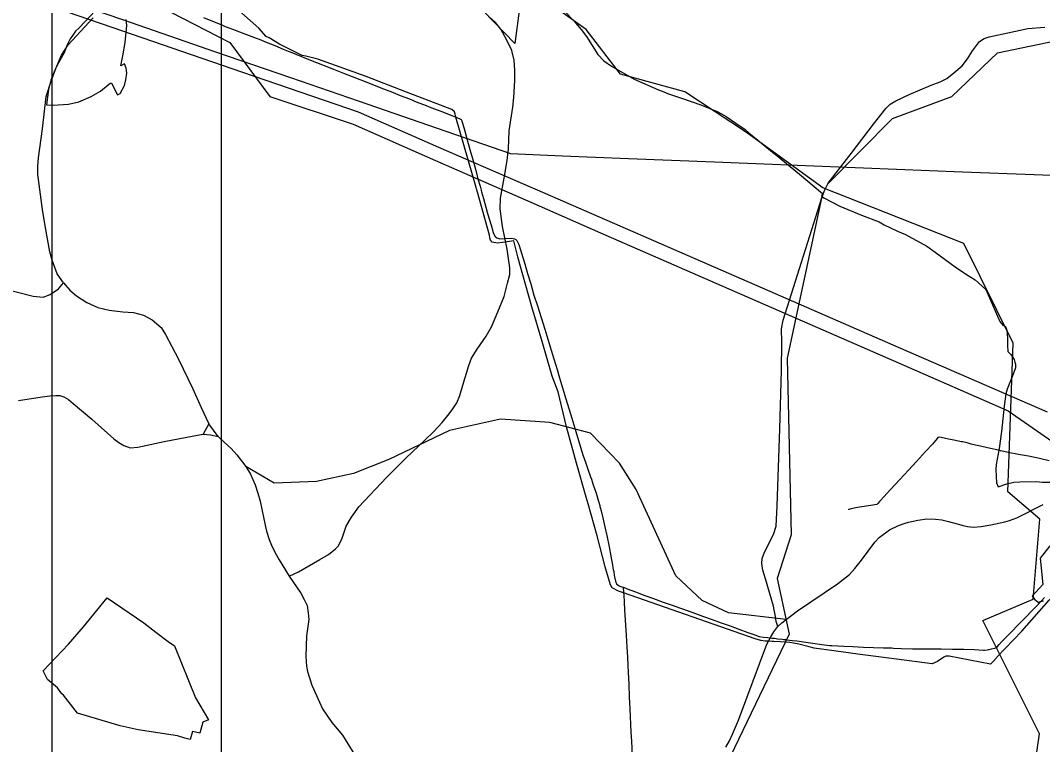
# Model space of a CAD drawing. Extents: x -789162 to -606354, y -1062736 to -945481.
# Drawn here: x -694982 to -691900, y -983684 to -981501 of the extents above; entities that cross this region are included whole.
import ezdxf

# ---------------------------------------------------------------- set-up
doc = ezdxf.new("R2010")
doc.units = 0
for name, color, linetype in [('_Rámeček', 7, 'Continuous'), ('_SIRSI VZTAHY_CYKLOTRASY MISTNI S', 7, 'Continuous'), ('_SIRSI VZTAHY_ELEKTRICKE VEDENI VN 110 kV S', 7, 'Continuous'), ('_SIRSI VZTAHY_ELEKTRICKE VEDENI VN 220 kV S', 7, 'Continuous'), ('_SIRSI VZTAHY_ELEKTRICKE VEDENI VN 400 kV N', 7, 'Continuous'), ('_SIRSI VZTAHY_OP vodnich zdroju II stupne', 7, 'Continuous'), ('_SIRSI VZTAHY_PRIRODNIHO PARKU', 7, 'Continuous'), ('_SIRSI VZTAHY_SILNICE II TRIDY_NAVRH', 7, 'Continuous'), ('_SIRSI VZTAHY_SILNICE II TRIDY_STAV', 7, 'Continuous'), ('_SIRSI VZTAHY_SILNICE III TRIDY_STAV', 7, 'Continuous'), ('_SIRSI VZTAHY_VTL PLYNOVOD', 7, 'Continuous')]:
    doc.layers.add(name, color=color, linetype=linetype)

msp = doc.modelspace()

# ---------------------------------------------------------------- linework, layer by layer
at = {"layer": '_Rámeček'}
msp.add_lwpolyline([(-673887.2, -995977.3), (-673887.2, -966277.3), (-694887.2, -966277.3), (-694887.2, -995977.3)], close=True, dxfattribs=at)
msp.add_lwpolyline([(-674375.7, -995477.3), (-674375.7, -975976.1), (-694376.9, -975976.1), (-694376.9, -995477.3)], dxfattribs=at)
at = {"layer": '_SIRSI VZTAHY_CYKLOTRASY MISTNI S'}
for points in [[(-692561.9, -982005.8), (-692792.5, -981838.4), (-692978.4, -981716.2), (-693172.2, -981663), (-693275.7, -981527.5), (-693400.5, -981439.8), (-693477.5, -981471.7), (-693490.8, -981570), (-693745.7, -981307), (-693727.1, -981118.3), (-693719.2, -980895.1), (-693745.7, -980685.2), (-693809.4, -980613.5), (-693870.5, -980493.9), (-694019.2, -980501.9), (-694372.3, -980547.1), (-694542.3, -980488.6), (-694661.8, -980483.3), (-694768, -980491.3)], [(-692547, -981993.5), (-692352.4, -981796.2), (-692172.9, -981730.3), (-692035.2, -981598.6), (-691837.8, -981556.7)], [(-689852, -987258.3), (-689766.5, -986885.3), (-690057.1, -986573.9), (-690111.9, -986204.3), (-690853.9, -985215.4), (-690925.8, -985352.2), (-691110.4, -985314.6), (-691226.7, -985116.1), (-691510.5, -985037.4), (-691618, -984507.5), (-691942.9, -983884.7), (-691908.7, -983652), (-692079.7, -983309.8), (-691927.5, -983245.4), (-691908.3, -983004.9), (-692003.9, -982922.5), (-691988, -982473.4), (-692137, -982173.5), (-692561.9, -982005.8)], [(-692563.4, -982022.5), (-692670, -982518.9), (-692658, -983051.9), (-692699.9, -983183.6), (-692664, -983351.3), (-692879.5, -983800.4), (-693238.5, -984519), (-693232.5, -984950.2), (-693267.8, -985047.1), (-693438.8, -985317.4), (-693401.2, -985450.8), (-693182.3, -985556.9), (-693158.4, -985947), (-692864.3, -986101), (-692624.9, -986285.8), (-692833.5, -986302.9), (-692819.8, -986508.2), (-693113.9, -986456.9), (-692888.2, -986614.3), (-692891.6, -986956.5), (-692984, -987196)]]:
    msp.add_lwpolyline(points, dxfattribs=at)
at = {"layer": '_SIRSI VZTAHY_ELEKTRICKE VEDENI VN 110 kV S'}
msp.add_lwpolyline([(-695099.9, -981351.1), (-694940.1, -981406.3), (-694671.1, -981499.1), (-694396.2, -981594), (-694167.4, -981672.8), (-693934.1, -981753.4), (-693724.7, -981825.6), (-693504, -981902.1), (-693347.5, -981908.6), (-693148.1, -981916.7), (-692888.5, -981927.1), (-692639.9, -981937.1), (-692439.7, -981945), (-692140.6, -981956.9), (-691924.8, -981965.3), (-691693.6, -981974.7)], dxfattribs=at)
at = {"layer": '_SIRSI VZTAHY_ELEKTRICKE VEDENI VN 220 kV S'}
msp.add_lwpolyline([(-698352.5, -980261.8), (-698011.7, -980379.6), (-697596.3, -980523), (-697419.8, -980584), (-697058, -980709.1), (-696683.3, -980838.6), (-696343.4, -980955.9), (-695974.2, -981083.5), (-695687.1, -981182.6), (-695361.5, -981294.9), (-695116.9, -981379.2), (-694705.9, -981521), (-694311.9, -981656.7), (-693963.7, -981776.7), (-693721.1, -981882.4), (-693400.8, -982021.6), (-693174.7, -982120.1), (-692744.9, -982307.1), (-692311.8, -982495.5), (-691885.3, -982681.2)], dxfattribs=at)
at = {"layer": '_SIRSI VZTAHY_ELEKTRICKE VEDENI VN 400 kV N'}
msp.add_lwpolyline([(-695022, -980558.7), (-694898.3, -980754), (-694781.6, -980938.6), (-694636.2, -981168.6), (-694635.8, -981419), (-694349.9, -981567.1), (-694229.6, -981729.7), (-693978.3, -981813.9), (-693730.2, -981922.8), (-693442.6, -982049), (-693232.3, -982141.5), (-692774.3, -982341.3), (-692334, -982533.2), (-692003.5, -982678), (-691832.7, -982796.8)], dxfattribs=at)
at = {"layer": '_SIRSI VZTAHY_OP vodnich zdroju II stupne'}
msp.add_lwpolyline([(-694719.9, -983241.3), (-694609.9, -983316.9), (-694573.5, -983344.8), (-694536.6, -983372.9), (-694517.5, -983386.5), (-694453.6, -983542.8), (-694414.9, -983609.4), (-694431.8, -983616.8), (-694441.3, -983649.6), (-694463.3, -983644.6), (-694469.9, -983669.1), (-694485.7, -983664.4), (-694507.9, -983657.6), (-694627.2, -983639.6), (-694681.2, -983627.2), (-694809.4, -983589.1), (-694830.6, -983562.4), (-694852.3, -983535.2), (-694856.5, -983531.7), (-694869.8, -983513.1), (-694899.8, -983487.5), (-694913, -983462.2), (-694836.6, -983381.9), (-694791.2, -983328.8)], close=True, dxfattribs=at)
at = {"layer": '_SIRSI VZTAHY_PRIRODNIHO PARKU'}
for points in [[(-694756, -981472), (-694805, -981523), (-694816, -981533.1), (-694824, -981545.2), (-694832, -981555.9), (-694841, -981574.3), (-694847, -981590.2), (-694850, -981598.1), (-694867, -981628.7), (-694878, -981650.6), (-694883, -981664.1), (-694890, -981681.1), (-694897, -981709), (-694903.1, -981755.2), (-694883, -981756), (-694837, -981753.1), (-694806, -981745.7), (-694768, -981730.5), (-694740, -981713.8), (-694711, -981689.4), (-694707, -981689.4), (-694689, -981724.9), (-694681, -981721), (-694668, -981696.7), (-694664, -981680.2), (-694661, -981659.7), (-694663, -981644.8), (-694668, -981631.6), (-694679, -981637.9), (-694673, -981607.4), (-694666, -981567), (-694661, -981515.7), (-694663, -981497.4)], [(-693341, -981472.5), (-693313, -981501.7), (-693291, -981527.5), (-693275, -981549.1), (-693241, -981603.6), (-693223, -981622.1), (-693199, -981638.7), (-693131, -981677.3), (-693058, -981709.6), (-693042, -981716.4), (-693028, -981721.6), (-692985, -981735.8), (-692930, -981755.4), (-692881, -981775.4), (-692868, -981782.2), (-692854, -981790.7), (-692825, -981810.3), (-692796, -981829.8), (-692785, -981839.1), (-692709, -981901.6), (-692706, -981904.3), (-692633, -981964), (-692627, -981969.4), (-692594, -981996.7), (-692563.4, -982022.5), (-692566.6, -982030.8), (-692559, -982035.5), (-692511, -982061), (-692446, -982087.4), (-692392, -982108.3), (-692377, -982116.5), (-692337, -982136), (-692313, -982146.1), (-692249, -982181.4), (-692223, -982199.1), (-692163, -982243.2), (-692129, -982267), (-692103, -982282.4), (-692071, -982312.3), (-692029, -982408), (-692019, -982419.4), (-692011, -982423.9), (-692007, -982434.3), (-692006, -982445.7), (-692005, -982458.6), (-692005, -982473), (-692005, -982487.2), (-692004, -982493.1), (-692004, -982499.1), (-691995, -982508.4), (-691985, -982523.3), (-691983, -982531.5), (-691981, -982537.1), (-691981, -982548.4), (-691988, -982567.6), (-692002, -982602), (-692006, -982612.7), (-692010, -982626.6), (-692015, -982664), (-692023, -982739.7), (-692031, -982791.7), (-692040, -982840), (-692041, -982854.6), (-692039, -982895), (-692034, -982906.7), (-692007, -982898), (-691986, -982893), (-691968, -982891.7), (-691917, -982891.1), (-691901, -982892.7), (-691866, -982892.8)], [(-691878.1, -983084.5), (-691906.6, -983122.1), (-691899.1, -983201.6), (-691930.6, -983236.2), (-691923.1, -983246.6), (-691913.1, -983254.4), (-691897, -983251.1)]]:
    msp.add_lwpolyline(points, dxfattribs=at)
at = {"layer": '_SIRSI VZTAHY_SILNICE II TRIDY_NAVRH'}
msp.add_lwpolyline([(-692672.3, -983306.6), (-692846.2, -983287), (-692925.9, -983249.8), (-693005.5, -983175.4), (-693125, -982915), (-693175.4, -982835.3), (-693263.1, -982745), (-693385.2, -982713.1), (-693533.9, -982702.5), (-693687.9, -982737), (-693871.1, -982824.7), (-693977.3, -982867.2), (-694088.8, -982891.1), (-694216.3, -982896.4), (-694302.3, -982845.4)], dxfattribs=at)
at = {"layer": '_SIRSI VZTAHY_SILNICE II TRIDY_STAV'}
for points in [[(-694987.7, -982646.6), (-694916.4, -982636), (-694893, -982632.5), (-694875.2, -982632), (-694863.3, -982631.9), (-694851.2, -982635.6), (-694836.9, -982643.8), (-694822.8, -982655.5), (-694766.4, -982703), (-694700.1, -982762.1), (-694685.1, -982773.1), (-694670.2, -982782.2), (-694650.8, -982789.2), (-694627.9, -982787.5), (-694548.4, -982770.6), (-694459.2, -982753.2), (-694430.9, -982748.1)], [(-694430.9, -982748.1), (-694408.8, -982749.9), (-694385.3, -982755.2)], [(-694385.3, -982755.2), (-694367.2, -982771.9), (-694346.8, -982791.2), (-694329.4, -982810.8), (-694302.3, -982845.4), (-694288.4, -982868.5), (-694274.4, -982901), (-694265.7, -982925.7), (-694259, -982950), (-694243.9, -983023.1), (-694240.2, -983040.7), (-694231.4, -983065.6), (-694224.4, -983082.5), (-694214.8, -983103.7), (-694201.1, -983126.8), (-694171.6, -983176.3)], [(-692698.1, -983328.5), (-692686.2, -983317.3), (-692672.3, -983306.6), (-692638.2, -983281.3), (-692518.3, -983199.8), (-692482.3, -983171.2), (-692465.9, -983153.2), (-692445.6, -983128.6), (-692405.4, -983073.6), (-692391.9, -983059.6), (-692361.6, -983036.8), (-692334.2, -983023.3), (-692314.3, -983016.4), (-692304.3, -983013.8), (-692275.4, -983007.4), (-692248.4, -983003.9), (-692222.5, -983004.5), (-692202.9, -983006.9), (-692183.6, -983011.6), (-692157.2, -983018.8), (-692139.2, -983023.8), (-692125.7, -983026.7), (-692108.2, -983028.4), (-692084.4, -983026.2), (-692056.1, -983021.4), (-692013.9, -983012.6), (-691998.9, -983008.4), (-691977, -983000.5), (-691897.6, -982959.8)], [(-694171.6, -983176.3), (-694136.2, -983227.8), (-694125.9, -983246.8), (-694116.7, -983264.5), (-694114.3, -983286.8), (-694112.1, -983307.5), (-694118.9, -983355.9), (-694120.9, -983419.1), (-694120.1, -983432.3), (-694118.8, -983447.7), (-694115.8, -983463.8), (-694102.6, -983505.1), (-694080.4, -983556.4), (-694071.4, -983576), (-694043, -983617.8), (-694010.8, -983656.1), (-693947.4, -983758.2)], [(-692854.5, -983691.7), (-692843.5, -983673.3), (-692834.2, -983652.7), (-692816.6, -983610.9), (-692730.9, -983381.9), (-692718.9, -983359.3), (-692709.9, -983344.7), (-692698.1, -983328.5)]]:
    msp.add_lwpolyline(points, dxfattribs=at)
at = {"layer": '_SIRSI VZTAHY_SILNICE III TRIDY_STAV'}
for points in [[(-694851.6, -982291.5), (-694870.9, -982264.7), (-694886.4, -982223.2), (-694892.8, -982198.1), (-694907.4, -982120.2), (-694915.1, -982070.5), (-694928.9, -981965.7), (-694929.6, -981940.9), (-694927.4, -981914.9), (-694915.6, -981827.3), (-694903.9, -981730), (-694889, -981684.2), (-694874.6, -981645.9), (-694857.6, -981604.9), (-694837.9, -981574.1), (-694762.3, -981492.6)], [(-694171.6, -983176.3), (-694143.2, -983163.1), (-694078.6, -983125.9), (-694053.2, -983111.3), (-694031.3, -983094.3), (-694022.5, -983084.5), (-694011.7, -983061.4), (-693999.4, -983026.1), (-693983.5, -982998.1), (-693961.2, -982967.8), (-693878.1, -982879), (-693818.4, -982819.7), (-693761.9, -982766.7), (-693734.9, -982740), (-693710.4, -982712.7), (-693692.6, -982692.4), (-693679.9, -982674.6), (-693665.9, -982653.8), (-693656.8, -982632), (-693647.9, -982600.9), (-693629.4, -982541.1), (-693621.2, -982519.1), (-693604.3, -982492.2), (-693577.5, -982453.1), (-693561.8, -982424.7), (-693542.6, -982379), (-693523.1, -982333.3), (-693512.6, -982292.7), (-693506.3, -982266.3), (-693505.9, -982247), (-693514.4, -982190.6), (-693528.4, -982122.1), (-693535.5, -982068.8), (-693534.2, -982036.4), (-693522.8, -981976.1), (-693513.9, -981923.1), (-693509.8, -981887.6), (-693507.7, -981833.9), (-693496.7, -981762.5), (-693493.6, -981732.6), (-693490.6, -981681.6), (-693491, -981651), (-693492.9, -981620.7), (-693499.6, -981591.3), (-693514.6, -981560), (-693533.6, -981526.5), (-693549.1, -981507.1), (-693567.9, -981490)], [(-692698.1, -983328.5), (-692703.3, -983313), (-692705.1, -983298.4), (-692709.3, -983278.3), (-692711.4, -983267.1), (-692735.1, -983184.7), (-692742.7, -983158.7), (-692745.9, -983138), (-692745.6, -983122.8), (-692738, -983104.4), (-692710.5, -983050.4), (-692703.4, -983025.9), (-692700.4, -982964.3), (-692692.3, -982731.9), (-692687.2, -982556.4), (-692686, -982471.2), (-692686.6, -982430.6), (-692682, -982404.8), (-692662.4, -982343.9), (-692565.2, -982035.7), (-692557.5, -982013.4), (-692546.2, -981991.2), (-692477, -981902), (-692409, -981813.8), (-692372.2, -981765.8), (-692358.9, -981753.1), (-692342.4, -981742.6), (-692301.9, -981724.1), (-692235.7, -981696), (-692208.7, -981685.5), (-692188.4, -981675.6), (-692167.4, -981658.8), (-692142.3, -981637.9), (-692126, -981616.5), (-692110.9, -981592.6), (-692089.9, -981564.5), (-692075.7, -981555.3), (-692060.9, -981550.2), (-692004.3, -981537.8), (-691944.3, -981525.1), (-691893.2, -981521.3)], [(-695351, -982730), (-695372.4, -982685.1), (-695389.1, -982641.4), (-695393.6, -982610.8), (-695396, -982567.7), (-695391.3, -982524.5), (-695378.5, -982477), (-695363.1, -982428.4), (-695341.3, -982398.8), (-695289.1, -982357.8), (-695216.3, -982308), (-695178.8, -982276.3), (-695163, -982266.4), (-695152.8, -982265.7), (-695136.7, -982275), (-695119.5, -982285.4), (-695102.4, -982292.3), (-694943.8, -982332.2), (-694913, -982334.9), (-694892.2, -982326.9), (-694867.2, -982309.7), (-694851.6, -982291.5)], [(-694851.6, -982291.5), (-694832.8, -982313.7), (-694812.8, -982331.1), (-694781.2, -982351.4), (-694748.5, -982366.3), (-694713.8, -982374.2), (-694673, -982379.1), (-694641.1, -982381.7), (-694610.2, -982389.2), (-694584.1, -982403), (-694557.7, -982426.1), (-694544.5, -982447.3), (-694505.9, -982520.2), (-694461.9, -982611.4), (-694436.6, -982667.8), (-694414, -982717.5)], [(-694414, -982717.5), (-694430.9, -982748.1)], [(-694385.3, -982755.2), (-694414, -982717.5)]]:
    msp.add_lwpolyline(points, dxfattribs=at)
at = {"layer": '_SIRSI VZTAHY_VTL PLYNOVOD'}
for points in [[(-693668.6, -981791.9), (-693668.7, -981791.6), (-693670.8, -981782.8), (-693673.2, -981775.9), (-693681.1, -981769.5), (-693817.3, -981717.2), (-693938.8, -981669.9), (-694084.9, -981617.1), (-694121.6, -981608.4), (-694132.4, -981605.9), (-694200.7, -981571.8), (-694231.3, -981553.6), (-694241, -981549.2), (-694263.1, -981524.4), (-694375.2, -981423.2), (-694386.6, -981417.3), (-694396.5, -981415.4), (-694518.8, -981425.1), (-694520.4, -981425.2), (-694521.4, -981425.3), (-694521.4, -981425.3)], [(-694429.8, -981492.2), (-694372, -981515.4), (-694366.3, -981517.6), (-694364.4, -981518.5), (-694364.1, -981518.6), (-694361.6, -981519.6), (-694361.3, -981519.8), (-694334.5, -981529.9), (-694308.5, -981539.8), (-694283.9, -981549.1), (-694271.3, -981553.9), (-694262.1, -981557.6), (-694240.6, -981566.2), (-694214.7, -981576.5), (-694214.4, -981576.7), (-694189.7, -981586.8), (-694189.4, -981587), (-694169.5, -981595.3), (-694168.6, -981595.6), (-694111.7, -981618.6), (-694065.5, -981636.5), (-694037.8, -981647.4), (-694007.6, -981659.6), (-693981.3, -981669.7), (-693958.8, -981678.7), (-693958.5, -981678.9), (-693947.6, -981683.1), (-693945.5, -981683.9), (-693945, -981684.1), (-693922.4, -981692.9), (-693922, -981693.1), (-693895, -981703.8), (-693870.9, -981713.1), (-693865.3, -981715.2), (-693836.5, -981726.5), (-693808.8, -981737.3), (-693799.3, -981741.2), (-693798.5, -981741.5), (-693797.9, -981741.8), (-693793.1, -981743.7), (-693780.1, -981748.9), (-693777.4, -981749.9), (-693758.5, -981757), (-693749.4, -981760.9), (-693732.9, -981767), (-693725.1, -981770), (-693714.1, -981773.8), (-693681.2, -981787), (-693676.1, -981788.9), (-693668.6, -981791.9)], [(-693163.2, -983226.5), (-693178.8, -983221.4), (-693197.1, -983211.4), (-693202.8, -983202.1), (-693216.1, -983155.5), (-693218.1, -983148.6), (-693242.8, -983055.1), (-693269.4, -982958.5), (-693275.5, -982937.8), (-693305.5, -982835.3), (-693335.2, -982726.3), (-693360, -982620.3), (-693377.9, -982573.7), (-693409, -982468.5), (-693439.5, -982364.1), (-693475.7, -982235.3), (-693481.5, -982213), (-693493.9, -982165.3), (-693514.2, -982168.2), (-693528.2, -982170.3), (-693543.4, -982172.1), (-693559.1, -982169.6), (-693564.3, -982163.5), (-693566.5, -982155.9), (-693567.3, -982147.9), (-693603.5, -982018.9), (-693606.6, -982008.2), (-693607.6, -982004.6), (-693668.6, -981791.9)], [(-693668.6, -981791.9), (-693668.4, -981792), (-693668.2, -981792), (-693653.1, -981799.6), (-693650.4, -981803.6), (-693642.8, -981830.6), (-693634.5, -981860.9), (-693626.5, -981889.6), (-693618.5, -981917.3), (-693609.7, -981948.7), (-693602.1, -981978.6), (-693595.6, -982000.6), (-693592.6, -982012.1), (-693592.4, -982012.7), (-693592.4, -982013), (-693591.1, -982017.8), (-693585.7, -982037.9), (-693578.5, -982063.4), (-693574.1, -982078.3), (-693569.1, -982095.7), (-693561.8, -982121), (-693556.1, -982139.9), (-693551.4, -982151.1), (-693549.2, -982153.6), (-693545.2, -982156.2), (-693536.2, -982158.7), (-693536, -982158.7), (-693535.9, -982158.7), (-693520.1, -982158.4), (-693502.4, -982157.4), (-693496.2, -982158.4), (-693492.4, -982159.6), (-693490.3, -982160.2), (-693487.7, -982161.7), (-693485.9, -982163.3), (-693484.5, -982164.7), (-693478.4, -982176.4), (-693473.5, -982192.8), (-693466.8, -982215), (-693460.9, -982235), (-693452.6, -982263.3), (-693443.2, -982294.6), (-693433.2, -982328.6), (-693422.8, -982361.3), (-693411.9, -982396.4), (-693401, -982431.2), (-693391.3, -982462.2), (-693381.2, -982494.5), (-693372.9, -982521.4), (-693363.6, -982552.9), (-693356, -982578.2), (-693355.8, -982578.9), (-693355.1, -982580.9), (-693346.9, -982608.8), (-693337, -982641.7), (-693328.2, -982670.8), (-693318.9, -982700.4), (-693306.6, -982740.1), (-693289.9, -982797.8), (-693284.8, -982813.7), (-693278.3, -982833.1), (-693271.2, -982853.5), (-693262.8, -982876.7), (-693260.2, -982884.4), (-693257.6, -982891.4), (-693255.5, -982897.8), (-693246, -982925.9), (-693239.7, -982947.6), (-693235.1, -982963.8), (-693234.3, -982966.7), (-693233.5, -982969.6), (-693231, -982979.4), (-693225.6, -983000.4), (-693220.1, -983023.6), (-693213.5, -983053.6), (-693206.5, -983088.1), (-693201.2, -983116.5), (-693196.3, -983142.9), (-693195, -983151.2), (-693194.1, -983156.3), (-693192.9, -983162.6), (-693191, -983174.7), (-693190, -983178.9), (-693187.8, -983191.3), (-693184.1, -983199.4), (-693178.7, -983204.4), (-693174.1, -983206.2), (-693168.6, -983208.2), (-693164.3, -983209.8), (-693163.9, -983210)], [(-691879.4, -982829), (-691909.2, -982821.6), (-691941.7, -982815), (-691972.7, -982809.6), (-692003.2, -982803.5), (-692025, -982798.4), (-692026.4, -982798.1), (-692033.1, -982796.7), (-692038, -982795.6), (-692056.4, -982791.2), (-692083.1, -982785.1), (-692111.2, -982779.1), (-692114.8, -982778.3), (-692118.3, -982777.1), (-692127.1, -982774.2), (-692140, -982771.7), (-692140.6, -982771.6), (-692140.7, -982771.7), (-692140.7, -982771.7), (-692140.9, -982771.6), (-692144.5, -982770.9), (-692167.4, -982766.7), (-692183.2, -982763.4), (-692205.7, -982758.4), (-692211.6, -982757), (-692215.4, -982758.5), (-692217.4, -982761), (-692232, -982778.3), (-692252.6, -982800.7), (-692280, -982830.5), (-692304.2, -982856.7), (-692330.4, -982885.4), (-692357.7, -982915.5), (-692377.9, -982937.4), (-692388.9, -982949.1), (-692391.1, -982951.6), (-692391.2, -982951.7), (-692396, -982956.9), (-692398.9, -982960.1), (-692417.9, -982963.3), (-692451.2, -982968.5), (-692467.3, -982971.4), (-692480.1, -982974.7), (-692480.4, -982974.7), (-692483.3, -982975.5), (-692484.2, -982975.7), (-692484.4, -982975.8), (-692484.7, -982975.9), (-692484.8, -982975.9)], [(-692037.2, -983420.8), (-692037.2, -983420.8), (-691962, -983342.2), (-691879.4, -983248.5), (-691878.5, -983247.8), (-691875.4, -983244.6), (-691869.7, -983240.3), (-691844.8, -983233.5), (-691837.8, -983231), (-691827.6, -983223.1), (-691770.4, -983158.5), (-691676.9, -983033.7), (-691670.5, -983022), (-691651.9, -983002.3), (-691651.7, -983002), (-691651.5, -983001.8), (-691651, -983001.4)], [(-693164, -983211.2), (-693164, -983211.7), (-693164.1, -983212.2)], [(-693164, -983211.2), (-693163.5, -983211.2), (-693163.5, -983211.9), (-693163.6, -983212.3), (-693164.1, -983212.2)], [(-693163.9, -983210), (-693163.9, -983210.2), (-693164, -983210.7), (-693164, -983211.2)], [(-693163.9, -983210), (-693163.8, -983210), (-693156.3, -983213), (-693152.5, -983214.4), (-693127.4, -983224.1), (-693099.2, -983234.4), (-693072.9, -983243.8), (-693043.6, -983254.4), (-693016.4, -983264.1), (-692991.6, -983272.7), (-692965.6, -983282.1), (-692945.7, -983289.3), (-692922.2, -983297.8), (-692895.8, -983307.5), (-692868.8, -983317.1), (-692842.1, -983326.5), (-692815.5, -983336.1), (-692787.9, -983345.9), (-692767.2, -983353.6), (-692754, -983358), (-692741.4, -983360), (-692728.6, -983361.6), (-692724, -983362.3), (-692716.3, -983363.1), (-692712.8, -983363.4), (-692708, -983363.7), (-692702.8, -983364.4), (-692698.5, -983364.9), (-692684.6, -983366.3), (-692679.6, -983367), (-692672.6, -983367.8), (-692671.8, -983367.9), (-692653.2, -983370.2), (-692641.1, -983371.6), (-692621, -983374.5), (-692592, -983378.8), (-692565.6, -983382.7), (-692541.1, -983385.5), (-692537.7, -983385.7), (-692534.6, -983385.9), (-692499.1, -983387.7), (-692471.3, -983388.7), (-692439.8, -983390.4), (-692409.1, -983391.3), (-692379, -983392.2), (-692355.3, -983392.9), (-692354.5, -983392.9), (-692353.9, -983393), (-692349.4, -983393.2), (-692326, -983394.1), (-692291.4, -983395.2), (-692262, -983395.6), (-692239.4, -983395.8), (-692236.4, -983395.9), (-692233.1, -983396), (-692205.6, -983396), (-692171.4, -983396.1), (-692164.1, -983396.2), (-692164.1, -983396.2), (-692138.6, -983396.8), (-692136.9, -983396.8), (-692136.9, -983396.8), (-692105.6, -983397.6), (-692077.7, -983399.6), (-692074.5, -983399.5), (-692066.2, -983398.2), (-692063.1, -983397.7), (-692063.1, -983397.7), (-692060.6, -983397.3), (-692053.2, -983395.7), (-692045, -983393.4), (-692040.9, -983392.2), (-692036.7, -983389.2), (-692030.6, -983382.7), (-692021.1, -983372.6), (-692013.7, -983364.8), (-691993.7, -983344.1), (-691972.9, -983322.8), (-691951.5, -983300.7), (-691931, -983279.5), (-691912.3, -983260.5), (-691907.7, -983255.4), (-691905.6, -983252.7), (-691903.1, -983250.3), (-691893.6, -983241)], [(-693164.1, -983212.2), (-693164.1, -983212.8), (-693163.5, -983222.3), (-693163.2, -983226.5)], [(-692037.2, -983420.8), (-692038.4, -983422.2), (-692038.9, -983422.7), (-692048.5, -983433.5), (-692057.1, -983442.1), (-692181.2, -983417.9), (-692191.5, -983417.9), (-692197.6, -983420.7), (-692216.5, -983434.2), (-692232.3, -983440.4), (-692340.1, -983426.3), (-692425.3, -983415.2), (-692449.2, -983412.1), (-692528.9, -983401.2), (-692588.2, -983393.6), (-692603.8, -983389.5), (-692634.3, -983381.5), (-692650.9, -983378.6), (-692661.7, -983376.6), (-692690.3, -983374.8), (-692710, -983373.5), (-692714.9, -983373.2), (-692724.4, -983372.6), (-692733.8, -983372.1), (-692734.5, -983372.1), (-692735.4, -983372), (-692736.5, -983372), (-692749.3, -983370.6), (-692766.1, -983365.5), (-693163.1, -983226.6), (-693163.2, -983226.5)], [(-693163.2, -983226.5), (-693162.6, -983234), (-693161.3, -983254.2), (-693159.9, -983278.9), (-693155.2, -983354.2), (-693153.6, -983390.3), (-693151.7, -983421.1), (-693149.9, -983445.4), (-693148.9, -983466), (-693147.7, -983503.1), (-693146.2, -983541.6), (-693144.4, -983576.3), (-693141, -983646.3), (-693139.6, -983674.3), (-693137.4, -983717.9)], [(-692037.2, -983420.8), (-692036.6, -983421.4)]]:
    msp.add_lwpolyline(points, dxfattribs=at)

doc.saveas('drawing.dxf')
